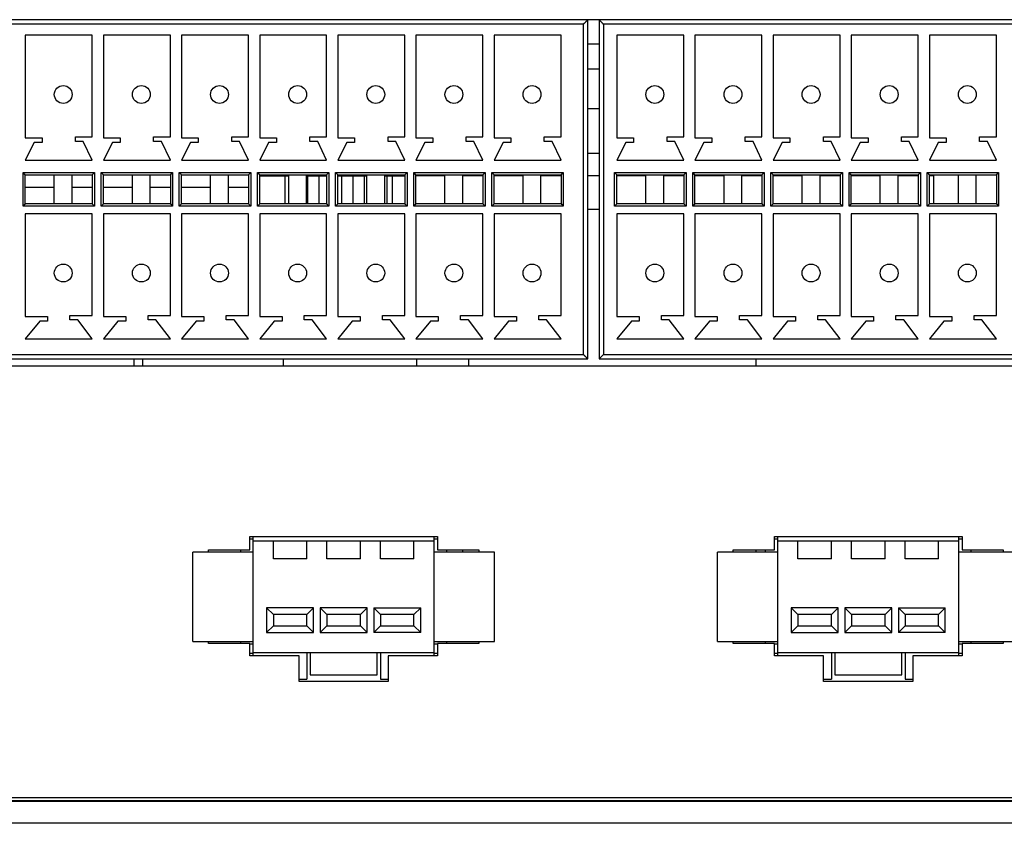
# Model space of a CAD drawing. Header units: millimetres. Extents: x 0 to 1750, y -1720 to 477.
# Tile 305 of 317: x 770 to 814, y -117 to -81. Entities that reach past the tile are written whole.
import ezdxf

# ---------------------------------------------------------------- set-up
doc = ezdxf.new("R2010")
doc.units = ezdxf.units.MM
doc.header["$LTSCALE"] = 92.51
for name, color, linetype in [('100100970_DXF_CONTINUOUS_LINE', 7, 'CONTINUOUS'), ('100200848_DXF_CONTINUOUS_LINE', 7, 'CONTINUOUS'), ('100201501_DXF_CONTINUOUS_LINE', 7, 'CONTINUOUS'), ('1004098_DXF_CONTINUOUS_LINE', 7, 'CONTINUOUS'), ('100900316_DXF_CONTINUOUS_LINE', 7, 'CONTINUOUS'), ('100900522_DXF_CONTINUOUS_LINE', 7, 'CONTINUOUS'), ('101300545_DXF_CONTINUOUS_LINE', 7, 'CONTINUOUS'), ('910201899_DXF_CONTINUOUS_LINE', 7, 'CONTINUOUS'), ('DE-11-069662DXF_CONTINUOUS_LINE', 7, 'CONTINUOUS'), ('DE-11-072043DXF_CONTINUOUS_LINE', 7, 'CONTINUOUS'), ('DE-11-072046DXF_CONTINUOUS_LINE', 7, 'CONTINUOUS'), ('DE-11-072552DXF_CONTINUOUS_LINE', 7, 'CONTINUOUS'), ('DE-13-001875DXF_CONTINUOUS_LINE', 7, 'CONTINUOUS'), ('DE-14-019995DXF_CONTINUOUS_LINE', 7, 'CONTINUOUS'), ('LIGHTING_CONDXF_CONTINUOUS_LINE', 7, 'CONTINUOUS'), ('MV-22142REV1DXF_CONTINUOUS_LINE', 7, 'CONTINUOUS'), ('MV-23498REV1DXF_CONTINUOUS_LINE', 7, 'CONTINUOUS'), ('SC-CUNC6-32XDXF_CONTINUOUS_LINE', 7, 'CONTINUOUS')]:
    doc.layers.add(name, color=color, linetype=linetype)

msp = doc.modelspace()

# ---------------------------------------------------------------- linework, layer by layer
at = {"layer": '100100970_DXF_CONTINUOUS_LINE'}
msp.add_line((782.983, -88.255), (782.983, -88.205), dxfattribs=at)
at = {"layer": '100200848_DXF_CONTINUOUS_LINE'}
msp.add_line((783.61, -88.255), (783.61, -88.205), dxfattribs=at)
at = {"layer": '100201501_DXF_CONTINUOUS_LINE'}
for p, q in [((783.011, -88.255), (783.011, -88.205)), ((783.511, -88.255), (783.511, -88.205)), ((774.997, -96.455), (774.997, -96.755)), ((775.379, -96.455), (775.379, -96.755)), ((781.679, -96.455), (781.679, -96.755)), ((787.661, -96.455), (787.661, -96.755))]:
    msp.add_line(p, q, dxfattribs=at)
at = {"layer": '1004098_DXF_CONTINUOUS_LINE'}
for p, q in [((771.431, -88.774), (770.131, -88.774)), ((773.131, -88.774), (772.231, -88.774)), ((774.931, -88.774), (773.631, -88.774)), ((776.631, -88.774), (775.731, -88.774)), ((778.431, -88.774), (777.131, -88.774)), ((780.131, -88.774), (779.231, -88.774))]:
    msp.add_line(p, q, dxfattribs=at)
at = {"layer": '100900316_DXF_CONTINUOUS_LINE'}
msp.add_line((795.831, -83.465), (795.331, -83.465), dxfattribs=at)
at = {"layer": '100900522_DXF_CONTINUOUS_LINE'}
msp.add_line((795.831, -82.347), (795.331, -82.347), dxfattribs=at)
at = {"layer": '101300545_DXF_CONTINUOUS_LINE'}
for p, q in [((795.331, -81.255), (765.831, -81.255)), ((795.131, -81.455), (766.031, -81.455)), ((795.331, -81.255), (795.131, -81.455)), ((795.131, -96.255), (795.131, -81.455)), ((795.331, -96.455), (795.331, -81.255)), ((795.831, -81.255), (795.831, -96.455)), ((795.831, -81.255), (796.031, -81.455)), ((825.331, -81.255), (795.831, -81.255)), ((796.031, -81.455), (796.031, -96.255)), ((825.131, -81.455), (796.031, -81.455)), ((770.131, -81.955), (770.131, -86.555)), ((773.131, -81.955), (770.131, -81.955)), ((773.131, -86.505), (773.131, -81.955)), ((773.631, -81.955), (773.631, -86.555)), ((776.631, -81.955), (773.631, -81.955)), ((776.631, -86.505), (776.631, -81.955)), ((777.131, -81.955), (777.131, -86.555)), ((780.131, -81.955), (777.131, -81.955)), ((780.131, -86.505), (780.131, -81.955)), ((780.631, -81.955), (780.631, -86.555)), ((783.631, -81.955), (780.631, -81.955)), ((783.631, -86.505), (783.631, -81.955)), ((784.131, -81.955), (784.131, -86.555)), ((787.131, -81.955), (784.131, -81.955)), ((787.131, -86.505), (787.131, -81.955)), ((787.631, -81.955), (787.631, -86.555)), ((790.631, -81.955), (787.631, -81.955)), ((790.631, -86.505), (790.631, -81.955)), ((791.131, -81.955), (791.131, -86.555)), ((794.131, -81.955), (791.131, -81.955)), ((794.131, -86.505), (794.131, -81.955)), ((796.631, -81.955), (796.631, -86.555)), ((799.631, -81.955), (796.631, -81.955)), ((799.631, -86.505), (799.631, -81.955)), ((800.131, -81.955), (800.131, -86.555)), ((803.131, -81.955), (800.131, -81.955)), ((803.131, -86.505), (803.131, -81.955)), ((803.631, -81.955), (803.631, -86.555)), ((806.631, -81.955), (803.631, -81.955)), ((806.631, -86.505), (806.631, -81.955)), ((807.131, -81.955), (807.131, -86.555)), ((810.131, -81.955), (807.131, -81.955)), ((810.131, -86.505), (810.131, -81.955)), ((810.631, -81.955), (810.631, -86.555)), ((813.631, -81.955), (810.631, -81.955)), ((813.631, -86.505), (813.631, -81.955)), ((770.131, -86.555), (770.881, -86.555)), ((770.531, -86.755), (770.131, -87.555)), ((770.881, -86.755), (770.531, -86.755)), ((770.881, -86.555), (770.881, -86.755)), ((772.381, -86.705), (772.381, -86.505)), ((772.381, -86.505), (773.131, -86.505)), ((772.731, -86.705), (772.381, -86.705)), ((773.131, -87.555), (772.731, -86.705)), ((773.631, -86.555), (774.381, -86.555)), ((774.031, -86.755), (773.631, -87.555)), ((774.381, -86.755), (774.031, -86.755)), ((774.381, -86.555), (774.381, -86.755)), ((775.881, -86.705), (775.881, -86.505)), ((775.881, -86.505), (776.631, -86.505)), ((776.231, -86.705), (775.881, -86.705)), ((776.631, -87.555), (776.231, -86.705)), ((777.131, -86.555), (777.881, -86.555)), ((777.531, -86.755), (777.131, -87.555)), ((777.881, -86.755), (777.531, -86.755)), ((777.881, -86.555), (777.881, -86.755)), ((779.381, -86.705), (779.381, -86.505)), ((779.381, -86.505), (780.131, -86.505)), ((779.731, -86.705), (779.381, -86.705)), ((780.131, -87.555), (779.731, -86.705)), ((780.631, -86.555), (781.381, -86.555)), ((781.031, -86.755), (780.631, -87.555)), ((781.381, -86.755), (781.031, -86.755)), ((781.381, -86.555), (781.381, -86.755)), ((782.881, -86.705), (782.881, -86.505)), ((782.881, -86.505), (783.631, -86.505)), ((783.231, -86.705), (782.881, -86.705)), ((783.631, -87.555), (783.231, -86.705)), ((784.131, -86.555), (784.881, -86.555)), ((784.531, -86.755), (784.131, -87.555)), ((784.881, -86.755), (784.531, -86.755)), ((784.881, -86.555), (784.881, -86.755)), ((786.381, -86.705), (786.381, -86.505)), ((786.381, -86.505), (787.131, -86.505)), ((786.731, -86.705), (786.381, -86.705)), ((787.131, -87.555), (786.731, -86.705)), ((787.631, -86.555), (788.381, -86.555)), ((788.031, -86.755), (787.631, -87.555)), ((788.381, -86.755), (788.031, -86.755)), ((788.381, -86.555), (788.381, -86.755)), ((789.881, -86.705), (789.881, -86.505)), ((789.881, -86.505), (790.631, -86.505)), ((790.231, -86.705), (789.881, -86.705)), ((790.631, -87.555), (790.231, -86.705)), ((791.131, -86.555), (791.881, -86.555)), ((791.531, -86.755), (791.131, -87.555)), ((791.881, -86.755), (791.531, -86.755)), ((791.881, -86.555), (791.881, -86.755)), ((793.381, -86.705), (793.381, -86.505)), ((793.381, -86.505), (794.131, -86.505)), ((793.731, -86.705), (793.381, -86.705)), ((794.131, -87.555), (793.731, -86.705)), ((796.631, -86.555), (797.381, -86.555)), ((797.031, -86.755), (796.631, -87.555)), ((797.381, -86.755), (797.031, -86.755)), ((797.381, -86.555), (797.381, -86.755)), ((798.881, -86.705), (798.881, -86.505)), ((798.881, -86.505), (799.631, -86.505)), ((799.231, -86.705), (798.881, -86.705)), ((799.631, -87.555), (799.231, -86.705)), ((800.131, -86.555), (800.881, -86.555)), ((800.531, -86.755), (800.131, -87.555)), ((800.881, -86.755), (800.531, -86.755)), ((800.881, -86.555), (800.881, -86.755)), ((802.381, -86.705), (802.381, -86.505)), ((802.381, -86.505), (803.131, -86.505)), ((802.731, -86.705), (802.381, -86.705)), ((803.131, -87.555), (802.731, -86.705)), ((803.631, -86.555), (804.381, -86.555)), ((804.031, -86.755), (803.631, -87.555)), ((804.381, -86.755), (804.031, -86.755)), ((804.381, -86.555), (804.381, -86.755)), ((805.881, -86.705), (805.881, -86.505)), ((805.881, -86.505), (806.631, -86.505)), ((806.231, -86.705), (805.881, -86.705)), ((806.631, -87.555), (806.231, -86.705)), ((807.131, -86.555), (807.881, -86.555)), ((807.531, -86.755), (807.131, -87.555)), ((807.881, -86.755), (807.531, -86.755)), ((807.881, -86.555), (807.881, -86.755)), ((809.381, -86.705), (809.381, -86.505)), ((809.381, -86.505), (810.131, -86.505)), ((809.731, -86.705), (809.381, -86.705)), ((810.131, -87.555), (809.731, -86.705)), ((810.631, -86.555), (811.381, -86.555)), ((811.031, -86.755), (810.631, -87.555)), ((811.381, -86.755), (811.031, -86.755)), ((811.381, -86.555), (811.381, -86.755)), ((812.881, -86.705), (812.881, -86.505)), ((812.881, -86.505), (813.631, -86.505)), ((813.231, -86.705), (812.881, -86.705)), ((813.631, -87.555), (813.231, -86.705)), ((770.131, -87.555), (773.131, -87.555)), ((773.631, -87.555), (776.631, -87.555)), ((777.131, -87.555), (780.131, -87.555)), ((780.631, -87.555), (783.631, -87.555)), ((784.131, -87.555), (787.131, -87.555)), ((787.631, -87.555), (790.631, -87.555)), ((791.131, -87.555), (794.131, -87.555)), ((796.631, -87.555), (799.631, -87.555)), ((800.131, -87.555), (803.131, -87.555)), ((803.631, -87.555), (806.631, -87.555)), ((807.131, -87.555), (810.131, -87.555)), ((810.631, -87.555), (813.631, -87.555)), ((770.031, -89.605), (770.031, -88.105)), ((770.131, -88.205), (770.031, -88.105)), ((770.031, -88.105), (773.231, -88.105)), ((770.131, -89.505), (770.131, -88.205)), ((770.131, -88.205), (773.131, -88.205)), ((771.431, -89.505), (771.431, -88.205)), ((772.231, -89.505), (772.231, -88.205)), ((773.131, -88.205), (773.231, -88.105)), ((773.131, -88.205), (773.131, -89.505)), ((773.231, -88.105), (773.231, -89.605)), ((773.531, -89.605), (773.531, -88.105)), ((773.631, -88.205), (773.531, -88.105)), ((773.531, -88.105), (776.731, -88.105)), ((773.631, -89.505), (773.631, -88.205)), ((773.631, -88.205), (776.631, -88.205)), ((774.931, -89.505), (774.931, -88.205)), ((775.731, -89.505), (775.731, -88.205)), ((776.631, -88.205), (776.731, -88.105)), ((776.631, -88.205), (776.631, -89.505)), ((776.731, -88.105), (776.731, -89.605)), ((777.031, -89.605), (777.031, -88.105)), ((777.131, -88.205), (777.031, -88.105)), ((777.031, -88.105), (780.231, -88.105)), ((777.131, -89.505), (777.131, -88.205)), ((777.131, -88.205), (780.131, -88.205)), ((778.431, -89.505), (778.431, -88.205)), ((779.231, -89.505), (779.231, -88.205)), ((780.131, -88.205), (780.231, -88.105)), ((780.131, -88.205), (780.131, -89.505)), ((780.231, -88.105), (780.231, -89.605)), ((780.531, -89.605), (780.531, -88.105)), ((780.631, -88.205), (780.531, -88.105)), ((780.531, -88.105), (783.731, -88.105)), ((780.631, -89.505), (780.631, -88.205)), ((780.631, -88.205), (783.631, -88.205)), ((781.931, -89.505), (781.931, -88.205)), ((782.731, -89.505), (782.731, -88.205)), ((783.631, -88.205), (783.731, -88.105)), ((783.631, -88.205), (783.631, -89.505)), ((783.731, -88.105), (783.731, -89.605)), ((784.031, -89.605), (784.031, -88.105)), ((784.131, -88.205), (784.031, -88.105)), ((784.031, -88.105), (787.231, -88.105)), ((784.131, -89.505), (784.131, -88.205)), ((784.131, -88.205), (787.131, -88.205)), ((785.431, -89.505), (785.431, -88.205)), ((786.231, -89.505), (786.231, -88.205)), ((787.131, -88.205), (787.231, -88.105)), ((787.131, -88.205), (787.131, -89.505)), ((787.231, -88.105), (787.231, -89.605)), ((787.531, -89.605), (787.531, -88.105)), ((787.631, -88.205), (787.531, -88.105)), ((787.531, -88.105), (790.731, -88.105)), ((787.631, -89.505), (787.631, -88.205)), ((787.631, -88.205), (790.631, -88.205)), ((788.931, -89.505), (788.931, -88.205)), ((789.731, -89.505), (789.731, -88.205)), ((790.631, -88.205), (790.731, -88.105)), ((790.631, -88.205), (790.631, -89.505)), ((790.731, -88.105), (790.731, -89.605)), ((791.031, -89.605), (791.031, -88.105)), ((791.131, -88.205), (791.031, -88.105)), ((791.031, -88.105), (794.231, -88.105)), ((791.131, -89.505), (791.131, -88.205)), ((791.131, -88.205), (794.131, -88.205)), ((792.431, -89.505), (792.431, -88.205)), ((793.231, -89.505), (793.231, -88.205)), ((794.131, -88.205), (794.231, -88.105)), ((794.131, -88.205), (794.131, -89.505)), ((794.231, -88.105), (794.231, -89.605)), ((796.531, -89.605), (796.531, -88.105)), ((796.631, -88.205), (796.531, -88.105)), ((796.531, -88.105), (799.731, -88.105)), ((796.631, -89.505), (796.631, -88.205)), ((796.631, -88.205), (799.631, -88.205)), ((797.931, -89.505), (797.931, -88.205)), ((798.731, -89.505), (798.731, -88.205)), ((799.631, -88.205), (799.731, -88.105)), ((799.631, -88.205), (799.631, -89.505)), ((799.731, -88.105), (799.731, -89.605)), ((800.031, -89.605), (800.031, -88.105)), ((800.131, -88.205), (800.031, -88.105)), ((800.031, -88.105), (803.231, -88.105)), ((800.131, -89.505), (800.131, -88.205)), ((800.131, -88.205), (803.131, -88.205)), ((801.431, -89.505), (801.431, -88.205)), ((802.231, -89.505), (802.231, -88.205)), ((803.131, -88.205), (803.231, -88.105)), ((803.131, -88.205), (803.131, -89.505)), ((803.231, -88.105), (803.231, -89.605)), ((803.531, -89.605), (803.531, -88.105)), ((803.631, -88.205), (803.531, -88.105)), ((803.531, -88.105), (806.731, -88.105)), ((803.631, -89.505), (803.631, -88.205)), ((803.631, -88.205), (806.631, -88.205)), ((804.931, -89.505), (804.931, -88.205)), ((805.731, -89.505), (805.731, -88.205)), ((806.631, -88.205), (806.731, -88.105)), ((806.631, -88.205), (806.631, -89.505)), ((806.731, -88.105), (806.731, -89.605)), ((807.031, -89.605), (807.031, -88.105)), ((807.131, -88.205), (807.031, -88.105)), ((807.031, -88.105), (810.231, -88.105)), ((807.131, -89.505), (807.131, -88.205)), ((807.131, -88.205), (810.131, -88.205)), ((808.431, -89.505), (808.431, -88.205)), ((809.231, -89.505), (809.231, -88.205)), ((810.131, -88.205), (810.231, -88.105)), ((810.131, -88.205), (810.131, -89.505)), ((810.231, -88.105), (810.231, -89.605)), ((810.531, -89.605), (810.531, -88.105)), ((810.631, -88.205), (810.531, -88.105)), ((810.531, -88.105), (813.731, -88.105)), ((810.631, -89.505), (810.631, -88.205)), ((810.631, -88.205), (813.631, -88.205)), ((811.931, -89.505), (811.931, -88.205)), ((812.731, -89.505), (812.731, -88.205)), ((813.631, -88.205), (813.731, -88.105)), ((813.631, -88.205), (813.631, -89.505)), ((813.731, -88.105), (813.731, -89.605)), ((770.131, -89.505), (770.031, -89.605)), ((773.131, -89.505), (770.131, -89.505)), ((773.131, -89.505), (773.231, -89.605)), ((773.631, -89.505), (773.531, -89.605)), ((776.631, -89.505), (773.631, -89.505)), ((776.631, -89.505), (776.731, -89.605)), ((777.131, -89.505), (777.031, -89.605)), ((780.131, -89.505), (777.131, -89.505)), ((780.131, -89.505), (780.231, -89.605)), ((780.631, -89.505), (780.531, -89.605)), ((783.631, -89.505), (780.631, -89.505)), ((783.631, -89.505), (783.731, -89.605)), ((784.131, -89.505), (784.031, -89.605)), ((787.131, -89.505), (784.131, -89.505)), ((787.131, -89.505), (787.231, -89.605)), ((787.631, -89.505), (787.531, -89.605)), ((790.631, -89.505), (787.631, -89.505)), ((790.631, -89.505), (790.731, -89.605)), ((791.131, -89.505), (791.031, -89.605)), ((794.131, -89.505), (791.131, -89.505)), ((794.131, -89.505), (794.231, -89.605)), ((796.631, -89.505), (796.531, -89.605)), ((799.631, -89.505), (796.631, -89.505)), ((799.631, -89.505), (799.731, -89.605)), ((800.131, -89.505), (800.031, -89.605)), ((803.131, -89.505), (800.131, -89.505)), ((803.131, -89.505), (803.231, -89.605)), ((803.631, -89.505), (803.531, -89.605)), ((806.631, -89.505), (803.631, -89.505)), ((806.631, -89.505), (806.731, -89.605)), ((807.131, -89.505), (807.031, -89.605)), ((810.131, -89.505), (807.131, -89.505)), ((810.131, -89.505), (810.231, -89.605)), ((810.631, -89.505), (810.531, -89.605)), ((813.631, -89.505), (810.631, -89.505)), ((813.631, -89.505), (813.731, -89.605)), ((773.231, -89.605), (770.031, -89.605)), ((770.131, -89.955), (770.131, -94.555)), ((773.131, -89.955), (770.131, -89.955)), ((773.131, -94.505), (773.131, -89.955)), ((776.731, -89.605), (773.531, -89.605)), ((773.631, -89.955), (773.631, -94.555)), ((776.631, -89.955), (773.631, -89.955)), ((776.631, -94.505), (776.631, -89.955)), ((780.231, -89.605), (777.031, -89.605)), ((777.131, -89.955), (777.131, -94.555)), ((780.131, -89.955), (777.131, -89.955)), ((780.131, -94.505), (780.131, -89.955)), ((783.731, -89.605), (780.531, -89.605)), ((780.631, -89.955), (780.631, -94.555)), ((783.631, -89.955), (780.631, -89.955)), ((783.631, -94.505), (783.631, -89.955)), ((787.231, -89.605), (784.031, -89.605)), ((784.131, -89.955), (784.131, -94.555)), ((787.131, -89.955), (784.131, -89.955)), ((787.131, -94.505), (787.131, -89.955)), ((790.731, -89.605), (787.531, -89.605)), ((787.631, -89.955), (787.631, -94.555)), ((790.631, -89.955), (787.631, -89.955)), ((790.631, -94.505), (790.631, -89.955)), ((794.231, -89.605), (791.031, -89.605)), ((791.131, -89.955), (791.131, -94.555)), ((794.131, -89.955), (791.131, -89.955)), ((794.131, -94.505), (794.131, -89.955)), ((799.731, -89.605), (796.531, -89.605)), ((796.631, -89.955), (796.631, -94.555)), ((799.631, -89.955), (796.631, -89.955)), ((799.631, -94.505), (799.631, -89.955)), ((803.231, -89.605), (800.031, -89.605)), ((800.131, -89.955), (800.131, -94.555)), ((803.131, -89.955), (800.131, -89.955)), ((803.131, -94.505), (803.131, -89.955)), ((806.731, -89.605), (803.531, -89.605)), ((803.631, -89.955), (803.631, -94.555)), ((806.631, -89.955), (803.631, -89.955)), ((806.631, -94.505), (806.631, -89.955)), ((810.231, -89.605), (807.031, -89.605)), ((807.131, -89.955), (807.131, -94.555)), ((810.131, -89.955), (807.131, -89.955)), ((810.131, -94.505), (810.131, -89.955)), ((813.731, -89.605), (810.531, -89.605)), ((810.631, -89.955), (810.631, -94.555)), ((813.631, -89.955), (810.631, -89.955)), ((813.631, -94.505), (813.631, -89.955)), ((770.131, -94.555), (771.131, -94.555)), ((770.781, -94.755), (770.131, -95.555)), ((771.131, -94.755), (770.781, -94.755)), ((771.131, -94.555), (771.131, -94.755)), ((772.131, -94.705), (772.131, -94.505)), ((772.131, -94.505), (773.131, -94.505)), ((772.481, -94.705), (772.131, -94.705)), ((773.131, -95.555), (772.481, -94.705)), ((773.631, -94.555), (774.631, -94.555)), ((774.281, -94.755), (773.631, -95.555)), ((774.631, -94.755), (774.281, -94.755)), ((774.631, -94.555), (774.631, -94.755)), ((775.631, -94.705), (775.631, -94.505)), ((775.631, -94.505), (776.631, -94.505)), ((775.981, -94.705), (775.631, -94.705)), ((776.631, -95.555), (775.981, -94.705)), ((777.131, -94.555), (778.131, -94.555)), ((777.781, -94.755), (777.131, -95.555)), ((778.131, -94.755), (777.781, -94.755)), ((778.131, -94.555), (778.131, -94.755)), ((779.131, -94.705), (779.131, -94.505)), ((779.131, -94.505), (780.131, -94.505)), ((779.481, -94.705), (779.131, -94.705)), ((780.131, -95.555), (779.481, -94.705)), ((780.631, -94.555), (781.631, -94.555)), ((781.281, -94.755), (780.631, -95.555)), ((781.631, -94.755), (781.281, -94.755)), ((781.631, -94.555), (781.631, -94.755)), ((782.631, -94.705), (782.631, -94.505)), ((782.631, -94.505), (783.631, -94.505)), ((782.981, -94.705), (782.631, -94.705)), ((783.631, -95.555), (782.981, -94.705)), ((784.131, -94.555), (785.131, -94.555)), ((784.781, -94.755), (784.131, -95.555)), ((785.131, -94.755), (784.781, -94.755)), ((785.131, -94.555), (785.131, -94.755)), ((786.131, -94.705), (786.131, -94.505)), ((786.131, -94.505), (787.131, -94.505)), ((786.481, -94.705), (786.131, -94.705)), ((787.131, -95.555), (786.481, -94.705)), ((787.631, -94.555), (788.631, -94.555)), ((788.281, -94.755), (787.631, -95.555)), ((788.631, -94.755), (788.281, -94.755)), ((788.631, -94.555), (788.631, -94.755)), ((789.631, -94.705), (789.631, -94.505)), ((789.631, -94.505), (790.631, -94.505)), ((789.981, -94.705), (789.631, -94.705)), ((790.631, -95.555), (789.981, -94.705)), ((791.131, -94.555), (792.131, -94.555)), ((791.781, -94.755), (791.131, -95.555)), ((792.131, -94.755), (791.781, -94.755)), ((792.131, -94.555), (792.131, -94.755)), ((793.131, -94.705), (793.131, -94.505)), ((793.131, -94.505), (794.131, -94.505)), ((793.481, -94.705), (793.131, -94.705)), ((794.131, -95.555), (793.481, -94.705)), ((796.631, -94.555), (797.631, -94.555)), ((797.281, -94.755), (796.631, -95.555)), ((797.631, -94.755), (797.281, -94.755)), ((797.631, -94.555), (797.631, -94.755)), ((798.631, -94.705), (798.631, -94.505)), ((798.631, -94.505), (799.631, -94.505)), ((798.981, -94.705), (798.631, -94.705)), ((799.631, -95.555), (798.981, -94.705)), ((800.131, -94.555), (801.131, -94.555)), ((800.781, -94.755), (800.131, -95.555)), ((801.131, -94.755), (800.781, -94.755)), ((801.131, -94.555), (801.131, -94.755)), ((802.131, -94.705), (802.131, -94.505)), ((802.131, -94.505), (803.131, -94.505)), ((802.481, -94.705), (802.131, -94.705)), ((803.131, -95.555), (802.481, -94.705)), ((803.631, -94.555), (804.631, -94.555)), ((804.281, -94.755), (803.631, -95.555)), ((804.631, -94.755), (804.281, -94.755)), ((804.631, -94.555), (804.631, -94.755)), ((805.631, -94.705), (805.631, -94.505)), ((805.631, -94.505), (806.631, -94.505)), ((805.981, -94.705), (805.631, -94.705)), ((806.631, -95.555), (805.981, -94.705)), ((807.131, -94.555), (808.131, -94.555)), ((807.781, -94.755), (807.131, -95.555)), ((808.131, -94.755), (807.781, -94.755)), ((808.131, -94.555), (808.131, -94.755)), ((809.131, -94.705), (809.131, -94.505)), ((809.131, -94.505), (810.131, -94.505)), ((809.481, -94.705), (809.131, -94.705)), ((810.131, -95.555), (809.481, -94.705)), ((810.631, -94.555), (811.631, -94.555)), ((811.281, -94.755), (810.631, -95.555)), ((811.631, -94.755), (811.281, -94.755)), ((811.631, -94.555), (811.631, -94.755)), ((812.631, -94.705), (812.631, -94.505)), ((812.631, -94.505), (813.631, -94.505)), ((812.981, -94.705), (812.631, -94.705)), ((813.631, -95.555), (812.981, -94.705)), ((770.131, -95.555), (773.131, -95.555)), ((773.631, -95.555), (776.631, -95.555)), ((777.131, -95.555), (780.131, -95.555)), ((780.631, -95.555), (783.631, -95.555)), ((784.131, -95.555), (787.131, -95.555)), ((787.631, -95.555), (790.631, -95.555)), ((791.131, -95.555), (794.131, -95.555)), ((796.631, -95.555), (799.631, -95.555)), ((800.131, -95.555), (803.131, -95.555)), ((803.631, -95.555), (806.631, -95.555)), ((807.131, -95.555), (810.131, -95.555)), ((810.631, -95.555), (813.631, -95.555)), ((765.831, -96.455), (795.331, -96.455)), ((766.031, -96.255), (795.131, -96.255)), ((795.331, -96.455), (795.131, -96.255)), ((795.831, -96.455), (796.031, -96.255)), ((795.831, -96.455), (825.331, -96.455)), ((796.031, -96.255), (825.131, -96.255))]:
    msp.add_line(p, q, dxfattribs=at)
for points in [[(795.196, -81.39), (795.174, -81.411), (795.152, -81.433), (795.131, -81.455)], [(795.258, -81.327), (795.238, -81.347), (795.218, -81.368)], [(795.331, -81.255), (795.328, -81.26), (795.32, -81.267), (795.308, -81.277), (795.294, -81.292), (795.277, -81.309)], [(795.831, -81.255), (795.835, -81.258), (795.842, -81.266), (795.853, -81.277), (795.867, -81.292), (795.884, -81.309)], [(795.903, -81.327), (795.922, -81.347), (795.944, -81.368)], [(795.965, -81.39), (795.987, -81.412), (796.008, -81.434), (796.031, -81.455)], [(770.074, -88.149), (770.06, -88.135), (770.045, -88.12), (770.031, -88.105)], [(770.131, -88.205), (770.128, -88.201), (770.122, -88.195), (770.112, -88.187), (770.101, -88.176), (770.088, -88.163)], [(773.131, -88.205), (773.135, -88.203), (773.141, -88.196), (773.149, -88.187), (773.16, -88.175), (773.173, -88.163)], [(773.187, -88.149), (773.201, -88.134), (773.216, -88.12), (773.231, -88.105)], [(773.574, -88.149), (773.56, -88.135), (773.545, -88.12), (773.531, -88.105)], [(773.631, -88.205), (773.628, -88.201), (773.622, -88.195), (773.612, -88.187), (773.601, -88.176), (773.588, -88.163)], [(776.631, -88.205), (776.635, -88.203), (776.641, -88.196), (776.649, -88.187), (776.66, -88.175), (776.673, -88.163)], [(776.687, -88.149), (776.701, -88.134), (776.716, -88.12), (776.731, -88.105)], [(777.074, -88.149), (777.06, -88.135), (777.045, -88.12), (777.031, -88.105)], [(777.131, -88.205), (777.128, -88.201), (777.122, -88.195), (777.112, -88.187), (777.101, -88.176), (777.088, -88.163)], [(780.131, -88.205), (780.135, -88.203), (780.141, -88.196), (780.149, -88.187), (780.16, -88.175), (780.173, -88.163)], [(780.187, -88.149), (780.201, -88.134), (780.216, -88.12), (780.231, -88.105)], [(780.574, -88.149), (780.56, -88.135), (780.545, -88.12), (780.531, -88.105)], [(780.631, -88.205), (780.628, -88.201), (780.622, -88.195), (780.612, -88.187), (780.601, -88.176), (780.588, -88.163)], [(783.631, -88.205), (783.635, -88.203), (783.641, -88.196), (783.649, -88.187), (783.66, -88.175), (783.673, -88.163)], [(783.687, -88.149), (783.701, -88.134), (783.716, -88.12), (783.731, -88.105)], [(784.074, -88.149), (784.06, -88.135), (784.045, -88.12), (784.031, -88.105)], [(784.131, -88.205), (784.128, -88.201), (784.122, -88.195), (784.112, -88.187), (784.101, -88.176), (784.088, -88.163)], [(787.131, -88.205), (787.135, -88.203), (787.141, -88.196), (787.149, -88.187), (787.16, -88.175), (787.173, -88.163)], [(787.187, -88.149), (787.201, -88.134), (787.216, -88.12), (787.231, -88.105)], [(787.574, -88.149), (787.56, -88.135), (787.545, -88.12), (787.531, -88.105)], [(787.631, -88.205), (787.628, -88.201), (787.622, -88.195), (787.612, -88.187), (787.601, -88.176), (787.588, -88.163)], [(790.631, -88.205), (790.635, -88.203), (790.641, -88.196), (790.649, -88.187), (790.66, -88.175), (790.673, -88.163)], [(790.687, -88.149), (790.701, -88.134), (790.716, -88.12), (790.731, -88.105)], [(791.074, -88.149), (791.06, -88.135), (791.045, -88.12), (791.031, -88.105)], [(791.131, -88.205), (791.128, -88.201), (791.122, -88.195), (791.112, -88.187), (791.101, -88.176), (791.088, -88.163)], [(794.131, -88.205), (794.135, -88.203), (794.141, -88.196), (794.149, -88.187), (794.16, -88.175), (794.173, -88.163)], [(794.187, -88.149), (794.201, -88.134), (794.216, -88.12), (794.231, -88.105)], [(796.574, -88.149), (796.559, -88.135), (796.545, -88.12), (796.531, -88.105)], [(796.631, -88.205), (796.628, -88.201), (796.622, -88.195), (796.612, -88.187), (796.601, -88.176), (796.588, -88.163)], [(799.631, -88.205), (799.634, -88.203), (799.641, -88.196), (799.649, -88.187), (799.66, -88.175), (799.673, -88.163)], [(799.687, -88.149), (799.701, -88.134), (799.715, -88.12), (799.731, -88.105)], [(800.074, -88.149), (800.059, -88.135), (800.045, -88.12), (800.031, -88.105)], [(800.131, -88.205), (800.128, -88.201), (800.122, -88.195), (800.112, -88.187), (800.101, -88.176), (800.088, -88.163)], [(803.131, -88.205), (803.134, -88.203), (803.141, -88.196), (803.149, -88.187), (803.16, -88.175), (803.173, -88.163)], [(803.187, -88.149), (803.201, -88.134), (803.215, -88.12), (803.231, -88.105)], [(803.574, -88.149), (803.559, -88.135), (803.545, -88.12), (803.531, -88.105)], [(803.631, -88.205), (803.628, -88.201), (803.622, -88.195), (803.612, -88.187), (803.601, -88.176), (803.588, -88.163)], [(806.631, -88.205), (806.634, -88.203), (806.641, -88.196), (806.649, -88.187), (806.66, -88.175), (806.673, -88.163)], [(806.687, -88.149), (806.701, -88.134), (806.715, -88.12), (806.731, -88.105)], [(807.074, -88.149), (807.059, -88.135), (807.045, -88.12), (807.031, -88.105)], [(807.131, -88.205), (807.128, -88.201), (807.122, -88.195), (807.112, -88.187), (807.101, -88.176), (807.088, -88.163)], [(810.131, -88.205), (810.134, -88.203), (810.141, -88.196), (810.149, -88.187), (810.16, -88.175), (810.173, -88.163)], [(810.187, -88.149), (810.201, -88.134), (810.215, -88.12), (810.231, -88.105)], [(810.574, -88.149), (810.559, -88.135), (810.545, -88.12), (810.531, -88.105)], [(810.631, -88.205), (810.628, -88.201), (810.622, -88.195), (810.612, -88.187), (810.601, -88.176), (810.588, -88.163)], [(813.631, -88.205), (813.634, -88.203), (813.641, -88.196), (813.649, -88.187), (813.66, -88.175), (813.673, -88.163)], [(813.687, -88.149), (813.701, -88.134), (813.715, -88.12), (813.731, -88.105)], [(770.131, -89.505), (770.127, -89.508), (770.121, -89.514), (770.112, -89.524), (770.101, -89.535), (770.088, -89.548)], [(773.131, -89.505), (773.133, -89.509), (773.139, -89.515), (773.149, -89.524), (773.161, -89.535), (773.173, -89.548)], [(773.631, -89.505), (773.627, -89.508), (773.621, -89.514), (773.612, -89.524), (773.601, -89.535), (773.588, -89.548)], [(776.631, -89.505), (776.633, -89.509), (776.639, -89.515), (776.649, -89.524), (776.661, -89.535), (776.673, -89.548)], [(777.131, -89.505), (777.127, -89.508), (777.121, -89.514), (777.112, -89.524), (777.101, -89.535), (777.088, -89.548)], [(780.131, -89.505), (780.133, -89.509), (780.139, -89.515), (780.149, -89.524), (780.161, -89.535), (780.173, -89.548)], [(780.631, -89.505), (780.627, -89.508), (780.621, -89.514), (780.612, -89.524), (780.601, -89.535), (780.588, -89.548)], [(783.631, -89.505), (783.633, -89.509), (783.639, -89.515), (783.649, -89.524), (783.661, -89.535), (783.673, -89.548)], [(784.131, -89.505), (784.127, -89.508), (784.121, -89.514), (784.112, -89.524), (784.101, -89.535), (784.088, -89.548)], [(787.131, -89.505), (787.133, -89.509), (787.139, -89.515), (787.149, -89.524), (787.161, -89.535), (787.173, -89.548)], [(787.631, -89.505), (787.627, -89.508), (787.621, -89.514), (787.612, -89.524), (787.601, -89.535), (787.588, -89.548)], [(790.631, -89.505), (790.633, -89.509), (790.639, -89.515), (790.649, -89.524), (790.661, -89.535), (790.673, -89.548)], [(791.131, -89.505), (791.127, -89.508), (791.121, -89.514), (791.112, -89.524), (791.101, -89.535), (791.088, -89.548)], [(794.131, -89.505), (794.133, -89.509), (794.139, -89.515), (794.149, -89.524), (794.161, -89.535), (794.173, -89.548)], [(796.631, -89.505), (796.627, -89.508), (796.62, -89.514), (796.612, -89.524), (796.601, -89.535), (796.588, -89.548)], [(799.631, -89.505), (799.633, -89.509), (799.639, -89.515), (799.649, -89.524), (799.66, -89.535), (799.673, -89.548)], [(800.131, -89.505), (800.127, -89.508), (800.12, -89.514), (800.112, -89.524), (800.101, -89.535), (800.088, -89.548)], [(803.131, -89.505), (803.133, -89.509), (803.139, -89.515), (803.149, -89.524), (803.16, -89.535), (803.173, -89.548)], [(803.631, -89.505), (803.627, -89.508), (803.62, -89.514), (803.612, -89.524), (803.601, -89.535), (803.588, -89.548)], [(806.631, -89.505), (806.633, -89.509), (806.639, -89.515), (806.649, -89.524), (806.66, -89.535), (806.673, -89.548)], [(807.131, -89.505), (807.127, -89.508), (807.12, -89.514), (807.112, -89.524), (807.101, -89.535), (807.088, -89.548)], [(810.131, -89.505), (810.133, -89.509), (810.139, -89.515), (810.149, -89.524), (810.16, -89.535), (810.173, -89.548)], [(810.631, -89.505), (810.627, -89.508), (810.62, -89.514), (810.612, -89.524), (810.601, -89.535), (810.588, -89.548)], [(813.631, -89.505), (813.633, -89.509), (813.639, -89.515), (813.649, -89.524), (813.66, -89.535), (813.673, -89.548)], [(770.074, -89.562), (770.06, -89.576), (770.046, -89.591), (770.031, -89.605)], [(773.187, -89.562), (773.202, -89.576), (773.216, -89.59), (773.231, -89.605)], [(773.574, -89.562), (773.56, -89.576), (773.546, -89.591), (773.531, -89.605)], [(776.687, -89.562), (776.702, -89.576), (776.716, -89.59), (776.731, -89.605)], [(777.074, -89.562), (777.06, -89.576), (777.046, -89.591), (777.031, -89.605)], [(780.187, -89.562), (780.202, -89.576), (780.216, -89.59), (780.231, -89.605)], [(780.574, -89.562), (780.56, -89.576), (780.546, -89.591), (780.531, -89.605)], [(783.687, -89.562), (783.702, -89.576), (783.716, -89.59), (783.731, -89.605)], [(784.074, -89.562), (784.06, -89.576), (784.046, -89.591), (784.031, -89.605)], [(787.187, -89.562), (787.202, -89.576), (787.216, -89.59), (787.231, -89.605)], [(787.574, -89.562), (787.56, -89.576), (787.546, -89.591), (787.531, -89.605)], [(790.687, -89.562), (790.702, -89.576), (790.716, -89.59), (790.731, -89.605)], [(791.074, -89.562), (791.06, -89.576), (791.046, -89.591), (791.031, -89.605)], [(794.187, -89.562), (794.202, -89.576), (794.216, -89.59), (794.231, -89.605)], [(796.574, -89.562), (796.56, -89.576), (796.546, -89.591), (796.531, -89.605)], [(799.687, -89.562), (799.702, -89.576), (799.716, -89.59), (799.731, -89.605)], [(800.074, -89.562), (800.06, -89.576), (800.046, -89.591), (800.031, -89.605)], [(803.187, -89.562), (803.202, -89.576), (803.216, -89.59), (803.231, -89.605)], [(803.574, -89.562), (803.56, -89.576), (803.546, -89.591), (803.531, -89.605)], [(806.687, -89.562), (806.702, -89.576), (806.716, -89.59), (806.731, -89.605)], [(807.074, -89.562), (807.06, -89.576), (807.046, -89.591), (807.031, -89.605)], [(810.187, -89.562), (810.202, -89.576), (810.216, -89.59), (810.231, -89.605)], [(810.574, -89.562), (810.56, -89.576), (810.546, -89.591), (810.531, -89.605)], [(813.687, -89.562), (813.702, -89.576), (813.716, -89.59), (813.731, -89.605)], [(795.196, -96.321), (795.175, -96.299), (795.153, -96.277), (795.131, -96.255)], [(795.258, -96.383), (795.239, -96.363), (795.218, -96.342)], [(795.331, -96.455), (795.326, -96.452), (795.319, -96.445), (795.308, -96.433), (795.294, -96.418), (795.277, -96.402)], [(795.831, -96.455), (795.833, -96.451), (795.841, -96.444), (795.853, -96.433), (795.867, -96.419), (795.884, -96.402)], [(795.903, -96.383), (795.923, -96.363), (795.944, -96.342)], [(795.965, -96.321), (795.987, -96.299), (796.009, -96.277), (796.031, -96.255)]]:
    msp.add_lwpolyline(points, dxfattribs=at)
for centre in [(771.831, -84.605), (775.331, -84.605), (778.831, -84.605), (782.331, -84.605), (785.831, -84.605), (789.331, -84.605), (792.831, -84.605), (798.331, -84.605), (801.831, -84.605), (805.331, -84.605), (808.831, -84.605), (812.331, -84.605), (771.831, -92.605), (775.331, -92.605), (778.831, -92.605), (782.331, -92.605), (785.831, -92.605), (789.331, -92.605), (792.831, -92.605), (798.331, -92.605), (801.831, -92.605), (805.331, -92.605), (808.831, -92.605), (812.331, -92.605)]:
    msp.add_circle(centre, 0.4, dxfattribs=at)
at = {"layer": '910201899_DXF_CONTINUOUS_LINE'}
msp.add_line((810.821, -88.205), (810.821, -89.505), dxfattribs=at)
at = {"layer": 'DE-11-069662DXF_CONTINUOUS_LINE'}
for p, q in [((780.193, -109.21), (780.343, -109.21)), ((788.443, -109.21), (788.593, -109.21)), ((803.693, -109.21), (803.843, -109.21)), ((811.943, -109.21), (812.093, -109.21))]:
    msp.add_line(p, q, dxfattribs=at)
at = {"layer": 'DE-11-072043DXF_CONTINUOUS_LINE'}
for p, q in [((735.531, -96.755), (825.631, -96.755)), ((780.193, -105.005), (780.193, -104.405)), ((780.193, -104.405), (788.593, -104.405)), ((788.593, -104.405), (788.593, -105.005)), ((803.693, -105.005), (803.693, -104.405)), ((803.693, -104.405), (812.093, -104.405)), ((812.093, -104.405), (812.093, -105.005)), ((778.343, -105.105), (778.343, -105.005)), ((778.343, -105.005), (780.193, -105.005)), ((788.593, -105.005), (790.443, -105.005)), ((790.443, -105.005), (790.443, -105.105)), ((801.843, -105.105), (801.843, -105.005)), ((801.843, -105.005), (803.693, -105.005)), ((812.093, -105.005), (813.943, -105.005)), ((813.943, -105.005), (813.943, -105.105)), ((778.343, -109.205), (778.343, -109.105)), ((780.193, -109.205), (778.343, -109.205)), ((780.193, -109.755), (780.193, -109.205)), ((788.593, -109.205), (788.593, -109.755)), ((790.443, -109.205), (788.593, -109.205)), ((790.443, -109.105), (790.443, -109.205)), ((801.843, -109.205), (801.843, -109.105)), ((803.693, -109.205), (801.843, -109.205)), ((803.693, -109.755), (803.693, -109.205)), ((812.093, -109.205), (812.093, -109.755)), ((813.943, -109.205), (812.093, -109.205)), ((813.943, -109.105), (813.943, -109.205)), ((782.393, -109.755), (780.193, -109.755)), ((782.393, -110.905), (782.393, -109.755)), ((786.393, -109.755), (786.393, -110.905)), ((788.593, -109.755), (786.393, -109.755)), ((805.893, -109.755), (803.693, -109.755)), ((805.893, -110.905), (805.893, -109.755)), ((809.893, -109.755), (809.893, -110.905)), ((812.093, -109.755), (809.893, -109.755)), ((786.393, -110.905), (782.393, -110.905)), ((809.893, -110.905), (805.893, -110.905)), ((628.883, -116.105), (831.883, -116.105))]:
    msp.add_line(p, q, dxfattribs=at)
at = {"layer": 'DE-11-072046DXF_CONTINUOUS_LINE'}
for p, q in [((790.631, -88.255), (789.731, -88.255)), ((792.431, -88.255), (791.131, -88.255)), ((794.131, -88.255), (793.231, -88.255)), ((795.831, -88.255), (795.331, -88.255)), ((797.931, -88.255), (796.631, -88.255)), ((799.631, -88.255), (798.731, -88.255)), ((801.431, -88.255), (800.131, -88.255)), ((803.131, -88.255), (802.231, -88.255)), ((804.931, -88.255), (803.631, -88.255)), ((806.631, -88.255), (805.731, -88.255)), ((808.431, -88.255), (807.131, -88.255)), ((810.131, -88.255), (809.231, -88.255)), ((810.821, -88.255), (810.631, -88.255)), ((795.831, -89.755), (795.331, -89.755)), ((802.875, -96.755), (802.875, -96.455)), ((802.875, -105.105), (802.875, -105.005))]:
    msp.add_line(p, q, dxfattribs=at)
at = {"layer": 'DE-11-072552DXF_CONTINUOUS_LINE'}
msp.add_line((790.001, -96.755), (790.001, -96.455), dxfattribs=at)
at = {"layer": 'DE-13-001875DXF_CONTINUOUS_LINE'}
for p, q in [((831.883, -116.255), (628.883, -116.255)), ((831.883, -116.278), (628.883, -116.278)), ((831.883, -117.255), (628.883, -117.255))]:
    msp.add_line(p, q, dxfattribs=at)
at = {"layer": 'DE-14-019995DXF_CONTINUOUS_LINE'}
for p, q in [((795.831, -85.255), (795.331, -85.255)), ((795.831, -87.255), (795.331, -87.255))]:
    msp.add_line(p, q, dxfattribs=at)
at = {"layer": 'LIGHTING_CONDXF_CONTINUOUS_LINE'}
for p, q in [((780.193, -104.505), (780.343, -104.505)), ((780.343, -109.755), (780.343, -104.405)), ((788.443, -109.755), (788.443, -104.405)), ((788.443, -104.505), (788.593, -104.505)), ((803.693, -104.505), (803.843, -104.505)), ((803.843, -109.755), (803.843, -104.405)), ((811.943, -109.755), (811.943, -104.405)), ((811.943, -104.505), (812.093, -104.505)), ((780.343, -104.605), (788.443, -104.605)), ((781.243, -105.405), (781.243, -104.605)), ((782.743, -105.405), (782.743, -104.605)), ((783.643, -105.405), (783.643, -104.605)), ((785.143, -105.405), (785.143, -104.605)), ((786.043, -105.405), (786.043, -104.605)), ((787.543, -105.405), (787.543, -104.605)), ((803.843, -104.605), (811.943, -104.605)), ((804.743, -105.405), (804.743, -104.605)), ((806.243, -105.405), (806.243, -104.605)), ((807.143, -105.405), (807.143, -104.605)), ((808.643, -105.405), (808.643, -104.605)), ((809.543, -105.405), (809.543, -104.605)), ((811.043, -105.405), (811.043, -104.605)), ((777.643, -109.105), (777.643, -105.105)), ((780.343, -105.105), (777.643, -105.105)), ((779.793, -105.105), (779.793, -105.005)), ((782.743, -105.405), (781.243, -105.405)), ((785.143, -105.405), (783.643, -105.405)), ((787.543, -105.405), (786.043, -105.405)), ((791.143, -105.105), (788.443, -105.105)), ((788.993, -105.005), (788.993, -105.105)), ((791.143, -109.105), (791.143, -105.105)), ((801.143, -109.105), (801.143, -105.105)), ((803.843, -105.105), (801.143, -105.105)), ((803.293, -105.105), (803.293, -105.005)), ((806.243, -105.405), (804.743, -105.405)), ((808.643, -105.405), (807.143, -105.405)), ((811.043, -105.405), (809.543, -105.405)), ((814.643, -105.105), (811.943, -105.105)), ((812.493, -105.005), (812.493, -105.105)), ((780.943, -107.605), (780.943, -108.705)), ((780.943, -107.605), (781.243, -107.905)), ((783.043, -107.605), (780.943, -107.605)), ((783.043, -107.605), (782.743, -107.905)), ((783.043, -108.705), (783.043, -107.605)), ((783.343, -107.605), (783.343, -108.705)), ((783.343, -107.605), (783.643, -107.905)), ((785.443, -107.605), (783.343, -107.605)), ((785.443, -107.605), (785.143, -107.905)), ((785.443, -108.705), (785.443, -107.605)), ((785.743, -107.605), (785.743, -108.705)), ((785.743, -107.605), (786.043, -107.905)), ((785.743, -107.605), (787.843, -107.605)), ((787.843, -107.605), (787.543, -107.905)), ((787.843, -108.705), (787.843, -107.605)), ((804.443, -107.605), (804.443, -108.705)), ((804.443, -107.605), (804.743, -107.905)), ((806.543, -107.605), (804.443, -107.605)), ((806.543, -107.605), (806.243, -107.905)), ((806.543, -108.705), (806.543, -107.605)), ((806.843, -107.605), (806.843, -108.705)), ((806.843, -107.605), (807.143, -107.905)), ((808.943, -107.605), (806.843, -107.605)), ((808.943, -107.605), (808.643, -107.905)), ((808.943, -108.705), (808.943, -107.605)), ((809.243, -107.605), (809.243, -108.705)), ((809.243, -107.605), (809.543, -107.905)), ((809.243, -107.605), (811.343, -107.605)), ((811.343, -107.605), (811.043, -107.905)), ((811.343, -108.705), (811.343, -107.605)), ((781.243, -107.905), (781.243, -108.405)), ((782.743, -107.905), (781.243, -107.905)), ((782.743, -108.405), (782.743, -107.905)), ((783.643, -107.905), (783.643, -108.405)), ((785.143, -107.905), (783.643, -107.905)), ((785.143, -108.405), (785.143, -107.905)), ((786.043, -107.905), (786.043, -108.405)), ((787.543, -107.905), (786.043, -107.905)), ((787.543, -108.405), (787.543, -107.905)), ((804.743, -107.905), (804.743, -108.405)), ((806.243, -107.905), (804.743, -107.905)), ((806.243, -108.405), (806.243, -107.905)), ((807.143, -107.905), (807.143, -108.405)), ((808.643, -107.905), (807.143, -107.905)), ((808.643, -108.405), (808.643, -107.905)), ((809.543, -107.905), (809.543, -108.405)), ((811.043, -107.905), (809.543, -107.905)), ((811.043, -108.405), (811.043, -107.905)), ((780.943, -108.705), (781.243, -108.405)), ((781.243, -108.405), (782.743, -108.405)), ((783.043, -108.705), (782.743, -108.405)), ((783.343, -108.705), (783.643, -108.405)), ((783.643, -108.405), (785.143, -108.405)), ((785.443, -108.705), (785.143, -108.405)), ((785.743, -108.705), (786.043, -108.405)), ((786.043, -108.405), (787.543, -108.405)), ((787.843, -108.705), (787.543, -108.405)), ((804.443, -108.705), (804.743, -108.405)), ((804.743, -108.405), (806.243, -108.405)), ((806.543, -108.705), (806.243, -108.405)), ((806.843, -108.705), (807.143, -108.405)), ((807.143, -108.405), (808.643, -108.405)), ((808.943, -108.705), (808.643, -108.405)), ((809.243, -108.705), (809.543, -108.405)), ((809.543, -108.405), (811.043, -108.405)), ((811.343, -108.705), (811.043, -108.405)), ((780.943, -108.705), (783.043, -108.705)), ((783.343, -108.705), (785.443, -108.705)), ((787.843, -108.705), (785.743, -108.705)), ((804.443, -108.705), (806.543, -108.705)), ((806.843, -108.705), (808.943, -108.705)), ((811.343, -108.705), (809.243, -108.705)), ((777.643, -109.105), (780.343, -109.105)), ((779.793, -109.205), (779.793, -109.105)), ((788.443, -109.105), (791.143, -109.105)), ((788.993, -109.105), (788.993, -109.205)), ((801.143, -109.105), (803.843, -109.105)), ((803.293, -109.205), (803.293, -109.105)), ((811.943, -109.105), (814.643, -109.105)), ((812.493, -109.105), (812.493, -109.205)), ((780.343, -109.655), (780.193, -109.655)), ((780.343, -109.605), (788.443, -109.605)), ((782.743, -109.605), (782.743, -110.805)), ((782.893, -109.605), (782.893, -110.605)), ((785.893, -110.605), (785.893, -109.605)), ((786.043, -109.605), (786.043, -110.805)), ((788.593, -109.655), (788.443, -109.655)), ((803.843, -109.655), (803.693, -109.655)), ((803.843, -109.605), (811.943, -109.605)), ((806.243, -109.605), (806.243, -110.805)), ((806.393, -109.605), (806.393, -110.605)), ((809.393, -110.605), (809.393, -109.605)), ((809.543, -109.605), (809.543, -110.805)), ((812.093, -109.655), (811.943, -109.655)), ((782.893, -110.605), (785.893, -110.605)), ((806.393, -110.605), (809.393, -110.605)), ((782.393, -110.805), (782.743, -110.805)), ((786.043, -110.805), (786.393, -110.805)), ((805.893, -110.805), (806.243, -110.805)), ((809.543, -110.805), (809.893, -110.805))]:
    msp.add_line(p, q, dxfattribs=at)
at = {"layer": 'MV-22142REV1DXF_CONTINUOUS_LINE'}
for p, q in [((780.631, -88.255), (781.931, -88.255)), ((781.759, -88.255), (781.759, -89.505)), ((782.731, -88.255), (783.631, -88.255)), ((782.775, -88.255), (782.775, -89.505)), ((783.283, -88.255), (783.283, -89.505)), ((784.131, -88.255), (785.431, -88.255)), ((784.299, -88.255), (784.299, -89.505)), ((784.807, -88.255), (784.807, -89.505)), ((785.315, -88.255), (785.315, -89.505)), ((786.231, -88.255), (787.131, -88.255)), ((786.331, -88.255), (786.331, -89.505)), ((786.565, -88.255), (786.565, -89.505)), ((788.931, -88.255), (787.631, -88.255))]:
    msp.add_line(p, q, dxfattribs=at)
at = {"layer": 'MV-23498REV1DXF_CONTINUOUS_LINE'}
msp.add_line((795.831, -81.255), (795.331, -81.255), dxfattribs=at)
at = {"layer": 'SC-CUNC6-32XDXF_CONTINUOUS_LINE'}
msp.add_line((789.733, -105.105), (789.733, -105.005), dxfattribs=at)

doc.saveas('drawing.dxf')
